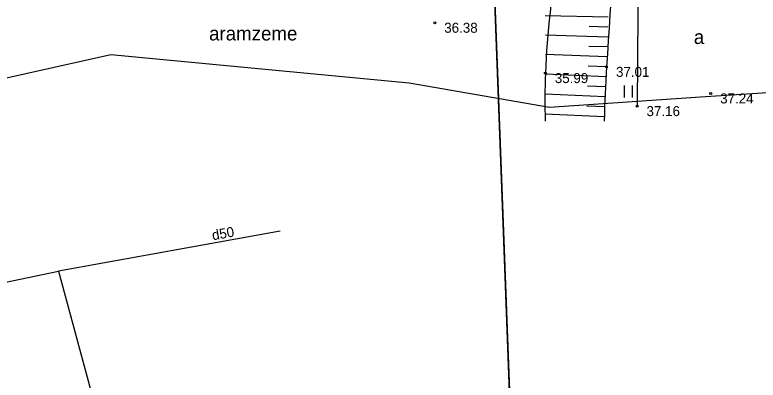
# Model space of a CAD drawing. Extents: x 469981 to 472086, y 246785 to 247785.
# Drawn here: x 471944.62 to 471981.82, y 247624.86 to 247643.15 of the extents above; entities that cross this region are included whole.
import ezdxf

# ---------------------------------------------------------------- set-up
doc = ezdxf.new("R2010")
doc.units = 0
for name, color, linetype in [('CELI_CMAL_####_####_#', 7, 'Continuous'), ('CELI_CSEG_####_TKST_#', 7, 'Continuous'), ('DREN_VADP_####_####_#', 7, 'Continuous'), ('DREN_VADP_####_TKST_#', 7, 'Continuous'), ('DREN_VADP_KLKT_####_#', 7, 'Continuous'), ('RAMI_UZMR_####_####_#', 7, 'Continuous'), ('RELJ_AATZ_####_TKST_#', 7, 'Continuous'), ('RELJ_ELEM_####_####_#', 7, 'Continuous'), ('RELJ_NOGA_####_####_#', 7, 'Continuous'), ('RELJ_NOGL_####_####_#', 7, 'Continuous'), ('ROBZ_IERR_####_####_#', 7, 'Continuous'), ('ROBZ_PROJ_####_####_#', 7, 'Continuous'), ('TERT_ELEM_####_####_#', 7, 'Continuous'), ('TERT_IZMT_####_TKST_#', 7, 'Continuous')]:
    doc.layers.add(name, color=color, linetype=linetype)

msp = doc.modelspace()

# ---------------------------------------------------------------- linework, layer by layer
at = {"layer": 'CELI_CMAL_####_####_#'}
msp.add_lwpolyline([(471975.87, 247652.699), (471975.763, 247638.579)], dxfattribs=at)
at = {"layer": 'DREN_VADP_####_####_#'}
for points in [[(471957.895, 247632.312), (471946.806, 247630.31)], [(471946.806, 247630.31), (471950.555, 247616.428)]]:
    msp.add_lwpolyline(points, dxfattribs=at)
at = {"layer": 'DREN_VADP_KLKT_####_#'}
msp.add_lwpolyline([(471872.545, 247614.805), (471946.806, 247630.31)], dxfattribs=at)
at = {"layer": 'RAMI_UZMR_####_####_#'}
msp.add_lwpolyline([(471992.625, 247639.911), (471978.929, 247639.033), (471971.379, 247638.506), (471964.355, 247639.736), (471949.429, 247641.142), (471936.787, 247638.33), (471896.752, 247626.205), (471876.383, 247619.88), (471870.062, 247618.298), (471864.969, 247617.068), (471858.999, 247613.729), (471848.639, 247612.324), (471820.308, 247604.26)], dxfattribs=at)
at = {"layer": 'RELJ_ELEM_####_####_#'}
for centre in [(471965.637, 247642.755), (471974.236, 247640.547), (471971.171, 247640.235), (471979.447, 247639.215), (471975.763, 247638.579)]:
    msp.add_circle(centre, 0.05, dxfattribs=at)
at = {"layer": 'RELJ_NOGA_####_####_#'}
for p, q in [((471974.314, 247643.042), (471971.167, 247643.097)), ((471974.304, 247642.542), (471973.364, 247642.564)), ((471974.291, 247642.042), (471971.172, 247642.131)), ((471974.275, 247641.543), (471973.345, 247641.575)), ((471974.257, 247641.043), (471971.174, 247641.167)), ((471974.236, 247640.543), (471973.317, 247640.585)), ((471974.213, 247640.044), (471971.171, 247640.182)), ((471974.19, 247639.544), (471973.284, 247639.586)), ((471974.168, 247639.045), (471971.166, 247639.181)), ((471974.145, 247638.545), (471973.251, 247638.586)), ((471974.122, 247638.046), (471971.161, 247638.18))]:
    msp.add_line(p, q, dxfattribs=at)
for points in [[(471870.274, 247637.593), (471875.049, 247639.08), (471894.013, 247643.622), (471914.128, 247650.189), (471937.616, 247657.537), (471962.999, 247663.66), (471969.383, 247666.572), (471971.553, 247670.335), (471971.102, 247675.998), (471970.392, 247686.477)], [(471872.369, 247630.301), (471877.035, 247631.779), (471891.063, 247635.461), (471916.26, 247641.941), (471939.936, 247648.535), (471962.961, 247656.163), (471968.243, 247657.04), (471972.035, 247655.629), (471974.189, 247651.025), (471974.236, 247640.547), (471974.113, 247637.831)]]:
    msp.add_spline(points, degree=3, dxfattribs=at)
at = {"layer": 'RELJ_NOGL_####_####_#'}
for points in [[(471869.749, 247640.405), (471874.381, 247641.599), (471893.987, 247646.203), (471913.506, 247651.854), (471937.092, 247659.264), (471962.601, 247665.495), (471967.69, 247669.208), (471968.009, 247677.365), (471967.21, 247685.336), (471967.187, 247686.78)], [(471873.775, 247627.995), (471877.996, 247629.001), (471893.546, 247633.06), (471916.609, 247640.032), (471940.388, 247647.116), (471963.51, 247654.569), (471969.26, 247654.727), (471970.873, 247652.327), (471971.171, 247640.235), (471971.159, 247637.819)]]:
    msp.add_spline(points, degree=3, dxfattribs=at)
at = {"layer": 'ROBZ_IERR_####_####_#'}
msp.add_lwpolyline([(471879.163, 247574.024), (471880.66, 247583.5), (471867.531, 247625.725), (471968.24, 247654.462), (471970.607, 247591.56)], dxfattribs=at)
at = {"layer": 'ROBZ_PROJ_####_####_#'}
msp.add_lwpolyline([(471970.761, 247589.071), (471970.63, 247590.953), (471968.24, 247654.462), (471968.166, 247666.92), (471968.725, 247708.744)], dxfattribs=at)
msp.add_lwpolyline([(471970.761, 247589.071), (471970.63, 247590.953), (471968.24, 247654.462), (471968.166, 247666.92), (471968.725, 247708.744)], dxfattribs=at)
at = {"layer": 'TERT_ELEM_####_####_#'}
for p, q in [((471975.126, 247639.009), (471975.126, 247639.609)), ((471975.526, 247639.009), (471975.526, 247639.609))]:
    msp.add_line(p, q, dxfattribs=at)

# ---------------------------------------------------------------- texts
at = {"layer": 'CELI_CSEG_####_TKST_#'}
msp.add_text('a', height=0.7, dxfattribs=at).set_placement((471978.603, 247641.691))
at = {"layer": 'DREN_VADP_####_TKST_#'}
msp.add_text('d50', height=0.5, rotation=10.234, dxfattribs=at).set_placement((471954.531, 247631.858))
at = {"layer": 'RELJ_AATZ_####_TKST_#'}
for s, p in [('36.38', (471966.111, 247642.255)), ('37.01', (471974.709, 247640.047)), ('35.99', (471971.645, 247639.735)), ('37.24', (471979.921, 247638.715)), ('37.16', (471976.236, 247638.079))]:
    msp.add_text(s, height=0.5, dxfattribs=at).set_placement(p)
at = {"layer": 'TERT_IZMT_####_TKST_#'}
msp.add_text('aramzeme', height=0.7, dxfattribs=at).set_placement((471954.339, 247641.87))

doc.saveas('drawing.dxf')
